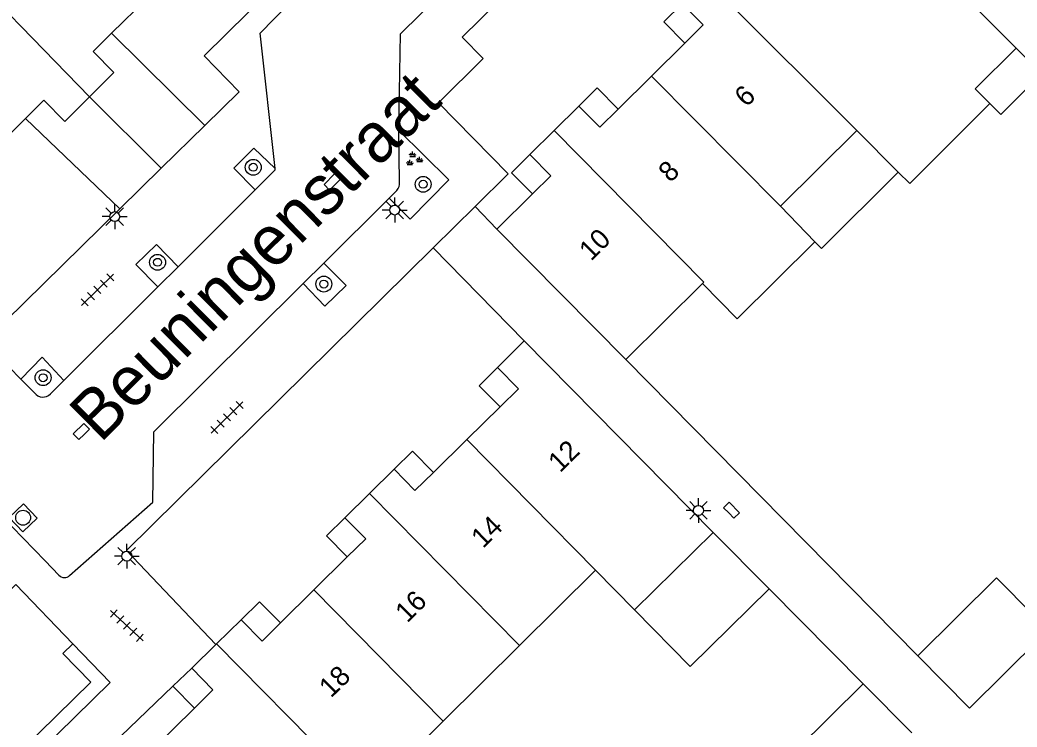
# Model space of a CAD drawing. Extents: x 128000 to 131008, y 398996 to 402500.
# Drawn here: x 129429.3 to 129479.5, y 399385.4 to 399421 of the extents above; entities that cross this region are included whole.
import ezdxf

# ---------------------------------------------------------------- set-up
doc = ezdxf.new("R2010")
doc.units = 0
for name, color, linetype in [('gg-afsc-erfafscheiding', 7, 'Continuous'), ('gg-afsc-muur', 7, 'Continuous'), ('gg-anno-huisnummerreeks BGT', 7, 'Continuous'), ('gg-anno-openbare ruimte label', 7, 'Continuous'), ('gg-bbg-bijgebouw', 7, 'Continuous'), ('gg-bbg-gedigitaliseerde bebouwing', 7, 'Continuous'), ('gg-bbg-gedigitaliseerde bijgebouw', 7, 'Continuous'), ('gg-bbg-hoofdgebouw', 7, 'Continuous'), ('gg-bbg-luifel en loopbrug', 7, 'Continuous'), ('gg-bbg-tussenscheiding', 7, 'Continuous'), ('gg-knt-verharding', 7, 'Continuous'), ('gt-grn-groengrens', 7, 'Continuous'), ('gt-grn-weggrens', 7, 'Continuous'), ('gt-symb-boom', 7, 'Continuous'), ('gt-symb-groenvak', 7, 'Continuous'), ('gt-symb-kolk', 7, 'Continuous'), ('gt-symb-lichtmast', 7, 'Continuous'), ('gt-symb-rioolschacht', 7, 'Continuous'), ('gt-symb-tegel verharding', 7, 'Continuous')]:
    doc.layers.add(name, color=color, linetype=linetype)

# ---------------------------------------------------------------- blocks, each defined once
blk = doc.blocks.new('gt0-LMAST')
at = {"layer": 'gt-symb-lichtmast'}
for p, q in [((-0.005, 0.246), (-0.005, 0.621)), ((-0.182, 0.173), (-0.447, 0.438)), ((0.172, 0.173), (0.437, 0.438)), ((-0.255, -0.004), (-0.63, -0.004)), ((-0.182, -0.181), (-0.447, -0.446)), ((-0.005, -0.254), (-0.005, -0.629)), ((0.437, -0.446), (0.172, -0.181)), ((0.245, -0.004), (0.62, -0.004))]:
    blk.add_line(p, q, dxfattribs=at)
blk.add_circle((-0.005, -0.004), 0.25, dxfattribs=at)
blk = doc.blocks.new('gt0-KOLK')
at = {"layer": 'gt-symb-kolk'}
blk.add_lwpolyline([(0, 0), (0.375, 0), (0.375, 0.4), (-0.375, 0.4), (-0.375, 0), (0, 0)], dxfattribs=at)
blk = doc.blocks.new('gt0-BOOM')
at = {"layer": 'gt-symb-boom'}
for radius in [0.4, 0.2]:
    blk.add_circle((0, 0), radius, dxfattribs=at)
blk = doc.blocks.new('gt0-GRVAK')
at = {"layer": 'gt-symb-groenvak'}
for p, q in [((-0.11, 0.189), (-0.228, 0.24)), ((-0.182, 0.153), (0.088, 0.153)), ((-0.091, 0.211), (-0.156, 0.322)), ((-0.047, 0.214), (-0.047, 0.393)), ((-0.004, 0.211), (0.061, 0.322)), ((0.015, 0.189), (0.133, 0.24)), ((0.262, -0.052), (0.197, 0.059)), ((0.305, -0.049), (0.305, 0.13)), ((0.349, -0.052), (0.414, 0.059)), ((-0.245, -0.228), (-0.363, -0.177)), ((-0.318, -0.264), (-0.047, -0.264)), ((-0.226, -0.206), (-0.291, -0.095)), ((-0.183, -0.203), (-0.183, -0.024)), ((-0.139, -0.206), (-0.074, -0.095)), ((-0.12, -0.228), (-0.002, -0.177)), ((0.243, -0.074), (0.125, -0.023)), ((0.17, -0.11), (0.441, -0.11)), ((0.368, -0.074), (0.486, -0.023))]:
    blk.add_line(p, q, dxfattribs=at)
blk = doc.blocks.new('gt0-TEG1')
at = {"layer": 'gt-symb-tegel verharding'}
for p, q in [((-1.125, 0), (1.125, 0)), ((-0.9, -0.25), (-0.9, 0.25)), ((-0.45, -0.25), (-0.45, 0.25)), ((0, -0.25), (0, 0.25)), ((0.45, -0.25), (0.45, 0.25)), ((0.9, -0.25), (0.9, 0.25))]:
    blk.add_line(p, q, dxfattribs=at)
blk = doc.blocks.new('gt0-RS')
at = {"layer": 'gt-symb-rioolschacht'}
blk.add_lwpolyline([(-0.5, -0.5), (0.5, -0.5), (0.5, 0.5), (-0.5, 0.5)], close=True, dxfattribs=at)
blk.add_circle((0, 0), 0.375, dxfattribs=at)

msp = doc.modelspace()

# ---------------------------------------------------------------- linework, layer by layer
at = {"layer": 'gg-afsc-erfafscheiding'}
msp.add_line((129459.8, 399403.93), (129474.493, 399389.023), dxfattribs=at)
at = {"layer": 'gg-afsc-muur'}
msp.add_line((129467.009, 399392.396), (129471.745, 399387.615), dxfattribs=at)
at = {"layer": 'gg-bbg-bijgebouw'}
for q in [(129481.101, 399390.351), (129474.493, 399389.023)]:
    msp.add_line((129477.102, 399386.388), q, dxfattribs=at)
at = {"layer": 'gg-bbg-gedigitaliseerde bebouwing'}
for p, q in [((129471.07, 399428.04), (129479.449, 399419.596)), ((129479.449, 399419.596), (129477.392, 399417.555)), ((129477.392, 399417.555), (129478.128, 399416.819)), ((129467.582, 399411.648), (129471.426, 399415.454)), ((129473.518, 399413.362), (129471.426, 399415.454)), ((129469.314, 399409.86), (129467.582, 399411.648)), ((129454.437, 399389.542), (129458.266, 399393.334)), ((129450.599, 399385.741), (129454.437, 399389.542))]:
    msp.add_line(p, q, dxfattribs=at)
for points in [[(129478.128, 399416.819), (129474.095, 399412.785), (129473.518, 399413.362)], [(129445, 399383.51), (129446.67, 399381.85), (129450.599, 399385.741)]]:
    msp.add_lwpolyline(points, dxfattribs=at)
at = {"layer": 'gg-bbg-gedigitaliseerde bijgebouw'}
msp.add_lwpolyline([(129474.493, 399389.023), (129478.455, 399392.958), (129480.35, 399391.05)], dxfattribs=at)
at = {"layer": 'gg-bbg-hoofdgebouw'}
for p, q in [((129462.766, 399419.855), (129461.087, 399418.192)), ((129461.087, 399418.192), (129459.414, 399416.535)), ((129457.43, 399416.69), (129456.185, 399415.455)), ((129429.569, 399416.063), (129427.91, 399414.41)), ((129456.185, 399415.455), (129454.97, 399414.25)), ((129455.094, 399412.268), (129453.3, 399410.5)), ((129459.8, 399403.93), (129453.3, 399410.5)), ((129459.8, 399403.93), (129463.651, 399407.755)), ((129454.68, 399404.87), (129453.34, 399403.53)), ((129454.68, 399404.87), (129464.193, 399395.239)), ((129453.463, 399401.549), (129451.791, 399399.906)), ((129451.791, 399399.906), (129450.107, 399398.251)), ((129448.13, 399398.41), (129446.89, 399397.19)), ((129446.89, 399397.19), (129445.65, 399395.97)), ((129464.193, 399395.239), (129460.236, 399391.336)), ((129445.774, 399393.998), (129444.096, 399392.346)), ((129460.236, 399391.336), (129458.266, 399393.334)), ((129444.096, 399392.346), (129442.406, 399390.682)), ((129440.43, 399390.84), (129439.185, 399389.625)), ((129439.155, 399389.596), (129437.94, 399388.41)), ((129439.185, 399389.625), (129439.155, 399389.596)), ((129438.083, 399386.398), (129433.56, 399381.95))]:
    msp.add_line(p, q, dxfattribs=at)
for points in [[(129434.02, 399423.76), (129435.69, 399422.11), (129433.898, 399420.351)], [(129462.64, 399421.83), (129463.69, 399420.77), (129462.766, 399419.855)], [(129433.898, 399420.351), (129432.97, 399419.44), (129434.02, 399418.37), (129432.791, 399417.146)], [(129432.791, 399417.146), (129431.55, 399415.91), (129430.49, 399416.98), (129429.569, 399416.063)], [(129459.414, 399416.535), (129458.49, 399415.62), (129457.43, 399416.69)], [(129454.97, 399414.25), (129456.02, 399413.18), (129455.094, 399412.268)], [(129469.314, 399409.86), (129465.397, 399405.984), (129463.651, 399407.755)], [(129453.34, 399403.53), (129454.39, 399402.46), (129453.463, 399401.549)], [(129450.107, 399398.251), (129449.18, 399397.34), (129448.13, 399398.41)], [(129445.65, 399395.97), (129446.7, 399394.91), (129445.774, 399393.998)], [(129442.406, 399390.682), (129441.48, 399389.77), (129440.43, 399390.84)], [(129437.94, 399388.41), (129439.01, 399387.31), (129438.083, 399386.398)]]:
    msp.add_lwpolyline(points, dxfattribs=at)
at = {"layer": 'gg-bbg-luifel en loopbrug'}
for p, q in [((129433.898, 399420.351), (129438.592, 399415.713)), ((129479.449, 399419.596), (129480.726, 399418.304)), ((129432.791, 399417.146), (129436.398, 399413.558)), ((129429.569, 399416.063), (129434.313, 399411.511)), ((129436.398, 399413.558), (129438.592, 399415.713)), ((129434.313, 399411.511), (129436.398, 399413.558)), ((129464.193, 399395.239), (129467.009, 399392.396)), ((129437.94, 399388.41), (129436.996, 399387.504)), ((129438.083, 399386.398), (129436.996, 399387.504)), ((129471.745, 399387.615), (129467.745, 399383.67)), ((129471.745, 399387.615), (129474.195, 399385.142))]:
    msp.add_line(p, q, dxfattribs=at)
for points in [[(129462.766, 399419.855), (129461.717, 399420.922), (129462.64, 399421.83)], [(129478.128, 399416.819), (129478.672, 399416.27), (129480.726, 399418.304)], [(129459.414, 399416.535), (129458.361, 399417.605), (129457.43, 399416.69)], [(129455.094, 399412.268), (129454.042, 399413.337), (129454.97, 399414.25)], [(129469.314, 399409.86), (129469.644, 399409.527), (129473.518, 399413.362)], [(129453.463, 399401.549), (129452.412, 399402.617), (129453.34, 399403.53)], [(129450.107, 399398.251), (129449.056, 399399.32), (129448.13, 399398.41)], [(129445.774, 399393.998), (129444.727, 399395.062), (129445.65, 399395.97)], [(129460.236, 399391.336), (129463.044, 399388.488), (129467.009, 399392.396)], [(129442.406, 399390.682), (129441.356, 399391.75), (129440.43, 399390.84)]]:
    msp.add_lwpolyline(points, dxfattribs=at)
at = {"layer": 'gg-bbg-tussenscheiding'}
for p, q in [((129463.852, 399423.028), (129471.426, 399415.454)), ((129461.087, 399418.192), (129467.582, 399411.648)), ((129451.791, 399399.906), (129458.266, 399393.334)), ((129446.89, 399397.19), (129454.437, 399389.542)), ((129444.096, 399392.346), (129450.599, 399385.741))]:
    msp.add_line(p, q, dxfattribs=at)
for points in [[(129425.357, 399424.889), (129425.314, 399424.847), (129432.791, 399417.146)], [(129456.185, 399415.455), (129463.728, 399407.832), (129463.651, 399407.755)], [(129439.185, 399389.625), (129445.12, 399383.63), (129445, 399383.51)]]:
    msp.add_lwpolyline(points, dxfattribs=at)
at = {"layer": 'gg-knt-verharding'}
for p, q in [((129448.401, 399412.851), (129448.37, 399415.451)), ((129437.257, 399408.607), (129441.134, 399412.466)), ((129447.883, 399412.05), (129448.275, 399412.446)), ((129444.584, 399408.778), (129447.883, 399412.05)), ((129452.21, 399411.63), (129453.3, 399410.5)), ((129450.09, 399409.56), (129454.68, 399404.87)), ((129436.235, 399407.59), (129437.257, 399408.607)), ((129443.55, 399407.752), (129444.584, 399408.778)), ((129431.5, 399402.877), (129436.235, 399407.59)), ((129424.838, 399407.497), (129429.337, 399402.947)), ((129429.337, 399402.947), (129430.025, 399402.251)), ((129430.823, 399402.203), (129431.5, 399402.877)), ((129430.564, 399393.799), (129431.254, 399393.084)), ((129429.085, 399392.612), (129431.959, 399389.63))]:
    msp.add_line(p, q, dxfattribs=at)
for points in [[(129438.592, 399415.713), (129440.32, 399417.41), (129438.57, 399419.21), (129461.73, 399442.03)], [(129448.37, 399415.451), (129448.451, 399420.324), (129462.497, 399434.144)], [(129465.32, 399433.67), (129451.56, 399420.15), (129452.62, 399419.08), (129450.37, 399416.85), (129453.88, 399413.28), (129452.21, 399411.63)], [(129442.137, 399413.553), (129441.382, 399420.362), (129442.799, 399421.804)], [(129448.37, 399415.451), (129450.89, 399412.974), (129448.934, 399411.002), (129447.883, 399412.05)], [(129441.134, 399412.466), (129440.067, 399413.564), (129441.075, 399414.571), (129442.137, 399413.553)], [(129441.134, 399412.466), (129442.146, 399413.473), (129442.137, 399413.553)], [(129425.04, 399409.44), (129428.56, 399405.86), (129434.313, 399411.511)], [(129436.235, 399407.59), (129435.127, 399408.709), (129436.168, 399409.731), (129437.257, 399408.607)], [(129439.155, 399389.596), (129434.65, 399394.32), (129450.09, 399409.56)], [(129444.584, 399408.778), (129445.717, 399407.666), (129444.649, 399406.619), (129443.55, 399407.752)], [(129431.791, 399393.065), (129435.986, 399396.763), (129436.024, 399400.288), (129443.55, 399407.752)], [(129429.337, 399402.947), (129430.417, 399404.05), (129431.5, 399402.877)], [(129423.809, 399398.135), (129426.28, 399397.97), (129426.67, 399397.8), (129430.564, 399393.799)], [(129431.959, 399389.63), (129433.84, 399387.678), (129426.769, 399380.774)], [(129436.996, 399387.504), (129432.19, 399382.89), (129432.06, 399382.59), (129432.026, 399375.666)]]:
    msp.add_lwpolyline(points, dxfattribs=at)
for centre, radius, start, end in [((129447.872, 399412.793), 0.532, 319.2169, 6.2201), ((129430.445, 399402.579), 0.533, 217.9627, 315.1528), ((129431.532, 399393.336), 0.375, 222.1625, 313.7847)]:
    msp.add_arc(centre, radius, start, end, dxfattribs=at)
at = {"layer": 'gt-grn-groengrens'}
msp.add_lwpolyline([(129429.085, 399392.612), (129428.581, 399392.126), (129427.14, 399393.622), (129421.029, 399387.612), (129426.779, 399381.762), (129432.853, 399387.693), (129431.455, 399389.145), (129431.959, 399389.63)], dxfattribs=at)
at = {"layer": 'gt-grn-weggrens'}
msp.add_line((129450.09, 399409.56), (129452.21, 399411.63), dxfattribs=at)

# ---------------------------------------------------------------- block references
at = {"layer": 'gt-symb-boom'}
for p in [(129441.038, 399413.607), (129449.591, 399412.752), (129436.219, 399408.826), (129444.59, 399407.732), (129430.456, 399403.02)]:
    msp.add_blockref('gt0-BOOM', p, dxfattribs=at)
at = {"layer": 'gt-symb-groenvak'}
msp.add_blockref('gt0-GRVAK', (129449.111, 399414.004), dxfattribs=at)
at = {"layer": 'gt-symb-kolk'}
for p, rotation in [((129445.148, 399412.728), 44.594803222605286), ((129432.517, 399400.169), 44.594803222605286), ((129464.977, 399396.213), -45.243120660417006)]:
    msp.add_blockref('gt0-KOLK', p, dxfattribs=dict(at, rotation=rotation))
at = {"layer": 'gt-symb-lichtmast'}
for p in [(129434.068, 399411.13), (129448.164, 399411.461), (129463.461, 399396.345), (129434.674, 399394.046)]:
    msp.add_blockref('gt0-LMAST', p, dxfattribs=at)
at = {"layer": 'gt-symb-rioolschacht', "rotation": 133.66212521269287}
msp.add_blockref('gt0-RS', (129429.45, 399395.974), dxfattribs=at)
at = {"layer": 'gt-symb-tegel verharding'}
for p, rotation in [((129433.193, 399407.44), 44.594803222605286), ((129439.718, 399401.021), 44.594803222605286), ((129434.672, 399390.543), -43.17591016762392)]:
    msp.add_blockref('gt0-TEG1', p, dxfattribs=dict(at, rotation=rotation))

# ---------------------------------------------------------------- texts
at = {"layer": 'gg-anno-huisnummerreeks BGT'}
for s, rotation, p in [('6', 44.7, (129465.871, 399416.597)), ('8', 44.7, (129462.04, 399412.803)), ('10', 44.6, (129458.046, 399408.858)), ('12', 44.5, (129456.487, 399398.21)), ('14', 44.5, (129452.61, 399394.4)), ('16', 44.6, (129448.788, 399390.649)), ('18', 44.6, (129444.951, 399386.871))]:
    msp.add_text(s, height=1, rotation=rotation, dxfattribs=at).set_placement(p)
at = {"layer": 'gg-anno-openbare ruimte label'}
msp.add_text('Beuningenstraat', height=2.5, rotation=44.8, dxfattribs=at).set_placement((129433.34, 399399.692))

doc.saveas('drawing.dxf')
